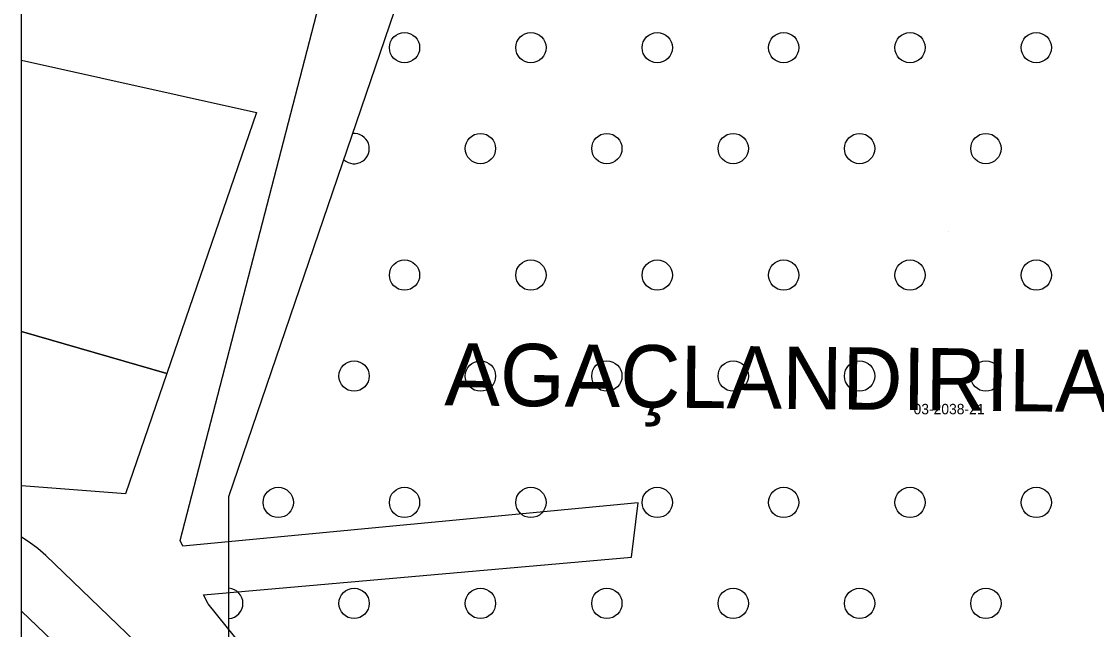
# Model space of a CAD drawing. Extents: x 413946 to 415528, y 4453939 to 4454944.
# Drawn here: x 413945.6 to 414049.2, y 4454428.2 to 4454486.8 of the extents above; entities that cross this region are included whole.
import ezdxf

# ---------------------------------------------------------------- set-up
doc = ezdxf.new("R2010")
doc.units = 0
for name, color, linetype in [('0_KADASTRO', 7, 'Continuous'), ('0_ÇERÇEVE', 7, 'Continuous'), ('Level 27', 7, 'Continuous'), ('Level 28', 7, 'Continuous'), ('Level 29', 7, 'Continuous'), ('Level 33', 7, 'Continuous'), ('Level 42', 7, 'Continuous'), ('Level 54', 7, 'Continuous'), ('Level 62', 7, 'Continuous'), ('SNR_FONKSIYON', 7, 'Continuous')]:
    doc.layers.add(name, color=color, linetype=linetype)

msp = doc.modelspace()

# ---------------------------------------------------------------- linework, layer by layer
at = {"layer": '0_KADASTRO'}
for points in [[(413984.23, 4454405.06), (413963.56, 4454430.73), (413963.11, 4454431.58), (414004.34, 4454435.21), (414005.01, 4454440.45), (413961.1, 4454436.28), (413960.86, 4454436.83), (413973.09, 4454484), (413975.76, 4454494.29), (413981.64, 4454506.98), (413987.49, 4454519.93), (413989.32, 4454520.36), (414007.08, 4454518.06), (414044.25, 4454511.07), (414048.02, 4454510.13), (414068.08, 4454505.38), (414098.29, 4454494.33), (414103.82, 4454491.27), (414114, 4454482.14), (414119.11, 4454477.71), (414116.76, 4454455.66), (414107.96, 4454432.63), (414089.28, 4454397.16)], [(413945.57, 4454483.06), (413968.21, 4454478.04), (413959.57, 4454452.89), (413945.57, 4454456.94)], [(413945.57, 4454456.94), (413945.57, 4454483.06)], [(413945.57, 4454442.07), (413945.57, 4454456.94)], [(413945.57, 4454456.94), (413959.57, 4454452.89), (413955.6, 4454441.31), (413945.57, 4454442.07)]]:
    msp.add_lwpolyline(points, dxfattribs=at)
at = {"layer": '0_ÇERÇEVE'}
msp.add_lwpolyline([(413945.57, 4454943.96), (415494.14, 4454943.96), (415494.14, 4453939.48), (413945.57, 4453939.48)], close=True, dxfattribs=at)
at = {"layer": 'Level 27'}
for p, q in [((413968.21, 4454478.04), (413959.57, 4454452.89)), ((413959.57, 4454452.89), (413955.6, 4454441.31)), ((413955.6, 4454441.31), (413945.57, 4454442.07))]:
    msp.add_line(p, q, dxfattribs=at)
at = {"layer": 'Level 28'}
msp.add_line((413945.57, 4454483.07), (413968.21, 4454478.04), dxfattribs=at)
at = {"layer": 'Level 29'}
for p, q in [((413965.54, 4454441.04), (413992.52, 4454519.95)), ((413965.54, 4454426.3), (413965.54, 4454441.04))]:
    msp.add_line(p, q, dxfattribs=at)
at = {"layer": 'Level 42'}
for centre in [(413982.48, 4454484.27), (413994.66, 4454484.27), (414006.84, 4454484.27), (414019.02, 4454484.27), (414031.2, 4454484.27), (414043.37, 4454484.27), (413989.8, 4454474.55), (414001.98, 4454474.55), (414014.16, 4454474.55), (414026.34, 4454474.55), (414038.51, 4454474.55), (413982.48, 4454462.37), (413994.66, 4454462.37), (414006.84, 4454462.37), (414019.02, 4454462.37), (414031.2, 4454462.37), (414043.37, 4454462.37), (413977.62, 4454452.65), (413989.8, 4454452.65), (414001.98, 4454452.65), (414014.16, 4454452.65), (414026.34, 4454452.65), (414038.51, 4454452.65), (413970.31, 4454440.48), (413982.48, 4454440.48), (413994.66, 4454440.48), (414006.84, 4454440.48), (414019.02, 4454440.48), (414031.2, 4454440.48), (414043.37, 4454440.48), (413977.62, 4454430.76), (413989.8, 4454430.76), (414001.98, 4454430.76), (414014.16, 4454430.76), (414026.34, 4454430.76), (414038.51, 4454430.76)]:
    msp.add_circle(centre, 1.46, dxfattribs=at)
for centre, start, end in [((413977.62, 4454474.55), 227.1343, 95.1076), ((413965.45, 4454430.76), 273.6546, 86.3454)]:
    msp.add_arc(centre, 1.46, start, end, dxfattribs=at)
at = {"layer": 'Level 54'}
msp.add_line((414034.94, 4454466.53), (414034.94, 4454466.53), dxfattribs=at)
for points in [[(413945.57, 4454456.94), (413945.57, 4454483.07)], [(413945.57, 4454483.07), (413968.21, 4454478.04), (413959.57, 4454452.89), (413945.57, 4454456.94)], [(413945.57, 4454456.94), (413959.57, 4454452.89), (413955.6, 4454441.31), (413945.57, 4454442.07)], [(413945.57, 4454442.07), (413945.57, 4454456.94)]]:
    msp.add_lwpolyline(points, dxfattribs=at)
at = {"layer": 'Level 62'}
for points in [[(413947.91, 4454435.37), (413947.14, 4454436.05), (413946.32, 4454436.66), (413945.57, 4454437.12)], [(414004.11, 4454381.31), (413947.91, 4454435.37)], [(413945.57, 4454430.02), (413998.1, 4454379.8)]]:
    msp.add_lwpolyline(points, dxfattribs=at)
at = {"layer": 'SNR_FONKSIYON'}
msp.add_line((413945.57, 4454456.94), (413959.57, 4454452.89), dxfattribs=at)

# ---------------------------------------------------------------- texts
at = {"layer": '0_KADASTRO'}
msp.add_text('03-2038-21', height=1, dxfattribs=at).set_placement((414031.54, 4454448.97))
at = {"layer": 'Level 33'}
msp.add_text('AGAÇLANDIRILACAK ALAN', height=6, rotation=359.4136, dxfattribs=at).set_placement((413986.31, 4454449.83))

doc.saveas('drawing.dxf')
